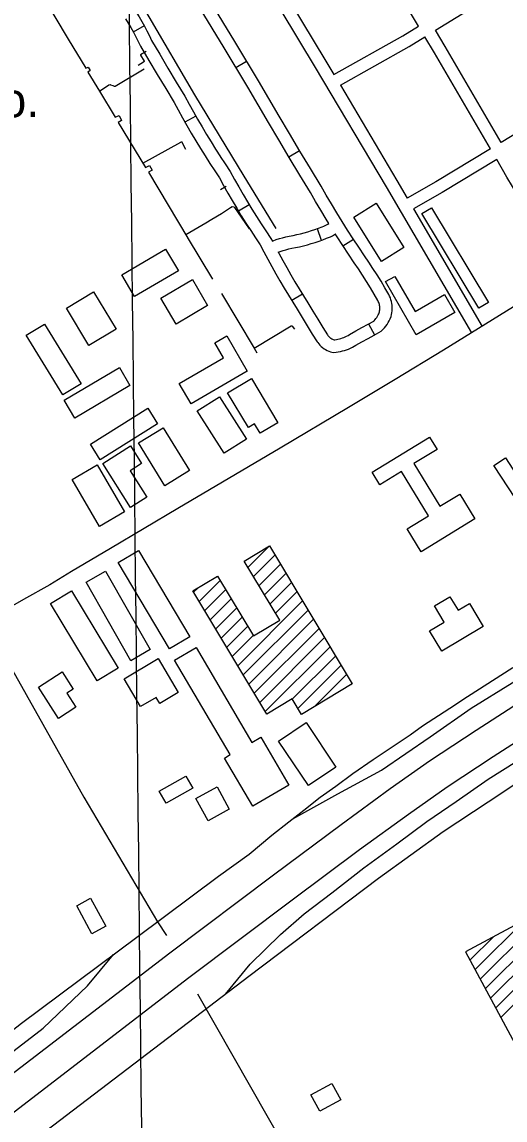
# Model space of a CAD drawing. Extents: x 3651524 to 3689615, y 505651 to 531377.
# Drawn here: x 3681868 to 3683030, y 512405 to 515048 of the extents above; entities that cross this region are included whole.
import ezdxf

# ---------------------------------------------------------------- set-up
doc = ezdxf.new("R2010")
doc.units = 0
for name, color, linetype in [('V-BLDG-IDEN', 7, 'Continuous'), ('V-BLDG-OTLN', 7, 'Continuous'), ('V-GRID-MAJR', 7, 'Continuous'), ('V-ROAD-CNTR', 7, 'Continuous'), ('V-UTIL-LINE', 7, 'Continuous')]:
    doc.layers.add(name, color=color, linetype=linetype)

msp = doc.modelspace()

# ---------------------------------------------------------------- linework, layer by layer
at = {"layer": 'V-BLDG-OTLN'}
for p, q in [((3682411.581, 513735.283), (3682463.258, 513786.959)), ((3682424.851, 513713.198), (3682476.528, 513764.874)), ((3682438.122, 513691.113), (3682489.799, 513742.789)), ((3682451.392, 513669.028), (3682503.069, 513720.705)), ((3682280.92, 513675.333), (3682291.755, 513686.168)), ((3682294.191, 513653.248), (3682344.862, 513703.92)), ((3682307.461, 513631.163), (3682358.133, 513681.835)), ((3682464.663, 513646.944), (3682516.339, 513698.62)), ((3682320.732, 513609.078), (3682371.403, 513659.75)), ((3682387.084, 513498.654), (3682542.88, 513654.45)), ((3682477.934, 513624.859), (3682529.61, 513676.535)), ((3682334.002, 513586.994), (3682384.674, 513637.665)), ((3682400.355, 513476.569), (3682556.15, 513632.365)), ((3682347.273, 513564.909), (3682397.944, 513615.58)), ((3682413.625, 513454.485), (3682569.421, 513610.28)), ((3682360.543, 513542.824), (3682411.215, 513593.495)), ((3682426.896, 513432.4), (3682582.691, 513588.195)), ((3682373.814, 513520.739), (3682424.485, 513571.41)), ((3682440.166, 513410.315), (3682595.961, 513566.11)), ((3682453.437, 513388.23), (3682609.232, 513544.025)), ((3682518.361, 513417.799), (3682622.502, 513521.94)), ((3682531.631, 513395.714), (3682635.772, 513499.855)), ((3682570.893, 513399.621), (3682649.043, 513477.77)), ((3682659.476, 513452.848), (3682662.313, 513455.685)), ((3682970.763, 512744.377), (3683153.872, 512927.486)), ((3682958.419, 512767.389), (3683077.604, 512886.573)), ((3682983.107, 512721.367), (3683172.028, 512910.287)), ((3682995.451, 512698.356), (3683184.372, 512887.276)), ((3683007.795, 512675.344), (3683196.716, 512864.264)), ((3682946.075, 512790.4), (3683001.336, 512845.661)), ((3683020.139, 512652.333), (3683209.06, 512841.253))]:
    msp.add_line(p, q, dxfattribs=at)
for points in [[(3682719.803, 514611.694), (3682786.393, 514504.704), (3682732.715, 514471.295), (3682666.125, 514578.285)], [(3682967.169, 514358.899), (3682829.745, 514586.479), (3682853.106, 514600.585), (3682990.526, 514373.002)], [(3682107.981, 514439.65), (3682213.498, 514501.288), (3682244.245, 514448.651), (3682138.729, 514387.013)], [(3682314.56, 514365.182), (3682238.697, 514320.694), (3682201.987, 514383.296), (3682277.849, 514427.784)], [(3682909.285, 514348.607), (3682816.369, 514295.167), (3682742.88, 514422.942), (3682764.894, 514435.603), (3682813.64, 514350.847), (3682884.543, 514391.626)], [(3682040.029, 514398.151), (3682094.203, 514308.453), (3682028.919, 514269.024), (3681974.745, 514358.722)], [(3681921.929, 514320.891), (3682010.143, 514177.329), (3681965.933, 514150.164), (3681877.72, 514293.726)], [(3682360.525, 514292.54), (3682409.987, 514207.038), (3682274.633, 514128.738), (3682246.377, 514177.584), (3682353.064, 514239.299), (3682331.858, 514275.958)], [(3682127.457, 514173.169), (3681995.007, 514094.635), (3681969.678, 514137.353), (3682102.128, 514215.887)], [(3682420.178, 514189.988), (3682483.798, 514083.486), (3682440.96, 514057.896), (3682427.513, 514080.407), (3682412.628, 514071.516), (3682362.457, 514155.511)], [(3682343.075, 514145.992), (3682407.922, 514043.7), (3682354.606, 514009.901), (3682289.759, 514112.193)], [(3682194.26, 514080.533), (3682056.384, 513994.313), (3682032.892, 514031.879), (3682170.767, 514118.1)], [(3682211.461, 513931.843), (3682148.097, 514034.634), (3682207.462, 514071.229), (3682270.825, 513968.438)], [(3682129.182, 513879.667), (3682062.347, 513985.172), (3682129.008, 514027.4), (3682155.815, 513985.083), (3682127.868, 513967.379), (3682167.896, 513904.192)], [(3682957.793, 513851.797), (3682828.313, 513773.022), (3682794.759, 513828.174), (3682846.373, 513859.576), (3682781.526, 513966.162), (3682728.887, 513934.136), (3682710.277, 513964.724), (3682848.47, 514048.802), (3682866.675, 514018.879), (3682810.862, 513984.923), (3682873.271, 513882.342), (3682921.396, 513911.621)], [(3683152.864, 513928.51), (3683072.567, 513875.597), (3683003.524, 513980.372), (3683031.254, 513998.645), (3683074.255, 513933.389), (3683126.823, 513968.029)], [(3682054.312, 513833.944), (3681988.449, 513946.628), (3682048.694, 513981.841), (3682114.557, 513869.157)], [(3682463.258, 513786.959), (3682662.813, 513454.853), (3682540.322, 513381.251), (3682517.903, 513418.561), (3682457.148, 513382.054), (3682279.011, 513678.51), (3682338.611, 513714.323), (3682425.129, 513570.339), (3682487.995, 513608.115), (3682402.475, 513750.435)], [(3682148.498, 513775.776), (3682271.764, 513568.454), (3682222.702, 513539.283), (3682099.435, 513746.605)], [(3682068.44, 513726.329), (3682176.566, 513537.281), (3682130.07, 513510.688), (3682021.945, 513699.736)], [(3681986.645, 513678.856), (3682098.97, 513492.541), (3682048.919, 513462.366), (3681936.593, 513648.68)], [(3682977.996, 513592.991), (3682877.918, 513533.346), (3682848.719, 513582.338), (3682883.698, 513603.186), (3682860.291, 513642.458), (3682897.566, 513664.675), (3682917.119, 513631.87), (3682944.941, 513648.452)], [(3682510.235, 513211.451), (3682423.252, 513160.253), (3682354.85, 513276.464), (3682368.647, 513284.585), (3682234.995, 513511.65), (3682286.617, 513542.035), (3682420.82, 513314.033), (3682442.383, 513326.725)], [(3682113.635, 513467.336), (3682195.181, 513515.55), (3682243.528, 513433.777), (3682199.612, 513407.811), (3682191.018, 513422.347), (3682153.387, 513400.099)], [(3681955.737, 513371.909), (3681907.539, 513447.021), (3681964.355, 513483.479), (3681990.907, 513442.1), (3681975.864, 513432.447), (3681997.51, 513398.714)], [(3682551.93, 513361.524), (3682623.471, 513254.299), (3682557.008, 513209.955), (3682485.467, 513317.179)], [(3682278.618, 513203.941), (3682214.614, 513167.65), (3682198.051, 513196.862), (3682262.055, 513233.152)], [(3682366.598, 513153.181), (3682315.688, 513125.337), (3682286.274, 513179.118), (3682337.184, 513206.962)], [(3682032.797, 512938.774), (3682069.344, 512871.552), (3682036.333, 512853.605), (3681999.787, 512920.828)], [(3683081.859, 512537.276), (3683307.261, 512658.189), (3683160.807, 512931.206), (3682935.404, 512810.293)], [(3682584.219, 512426.15), (3682562.623, 512465.508), (3682613.252, 512493.289), (3682634.848, 512453.931)]]:
    msp.add_lwpolyline(points, close=True, dxfattribs=at)
at = {"layer": 'V-GRID-MAJR'}
msp.add_spline([(3682167.533, 511346.632), (3682100.557, 517405.288), (3682033.561, 523465.877), (3681966.564, 529526.479), (3681966.543, 529528.398)], degree=3, dxfattribs=at)
at = {"layer": 'V-ROAD-CNTR'}
for p, q in [((3682162.02, 515038.168), (3682135.795, 515023.599)), ((3682382.787, 514938.108), (3682408.463, 514953.623)), ((3682286.185, 514821.398), (3682260.062, 514806.647)), ((3682510.144, 514723.078), (3682535.902, 514738.458)), ((3682414.859, 514607.747), (3682389.256, 514592.111)), ((3682578.031, 514550.565), (3682588.197, 514522.34)), ((3682640.332, 514508.941), (3682665.424, 514525.385)), ((3682542.598, 514393.092), (3682517.051, 514377.365)), ((3682701.624, 514321.075), (3682715.782, 514294.626))]:
    msp.add_line(p, q, dxfattribs=at)
for points in [[(3682076.618, 515766.965), (3682280.459, 515425.522), (3682573.697, 514937.995), (3682744.381, 514651.436), (3682949.615, 514300.019)], [(3682822.002, 515037.745), (3682675.077, 515283.907), (3682658.251, 515311.316)], [(3682456.596, 515190.887), (3682599.439, 514953.403), (3682618.661, 514921.131)], [(3682862.883, 515027.788), (3683026.852, 515129.41), (3683145.79, 515197.878)], [(3682606.464, 514562.526), (3682599.849, 514573.267), (3682586.971, 514594.621), (3682574.297, 514616.092), (3682561.941, 514637.477), (3682536.472, 514679.368), (3682511.068, 514721.53), (3682485.835, 514763.793), (3682460.768, 514806.159), (3682435.873, 514848.622), (3682411.226, 514891.046), (3682354.134, 514985.524), (3682296.867, 515080.037), (3682268.429, 515126.838)], [(3682320.006, 514707.363), (3682331.617, 514689.529), (3682343.061, 514672.356), (3682352.88, 514654.474), (3682363.263, 514636.076), (3682373.857, 514617.796), (3682384.658, 514599.64), (3682395.671, 514581.608), (3682406.889, 514563.706), (3682418.311, 514545.934), (3682429.939, 514528.294), (3682441.231, 514511.582), (3682450.012, 514494.653), (3682459.413, 514476.982), (3682469, 514459.406), (3682478.773, 514441.934), (3682488.726, 514424.566), (3682498.864, 514407.302), (3682509.181, 514390.149), (3682519.675, 514373.102), (3682530.205, 514356.4), (3682541.977, 514336.593), (3682554.086, 514316.67), (3682566.391, 514296.868), (3682578.215, 514278.247), (3682579.646, 514276.11), (3682581.899, 514273.162), (3682584.796, 514269.908), (3682587.924, 514266.88), (3682591.271, 514264.091), (3682594.821, 514261.557), (3682598.547, 514259.298), (3682602.429, 514257.322), (3682606.447, 514255.641), (3682610.573, 514254.266), (3682616.695, 514252.715), (3682623.956, 514253.337), (3682629.014, 514254.004), (3682634.039, 514254.901), (3682639.019, 514256.028), (3682643.943, 514257.381), (3682648.8, 514258.96), (3682653.579, 514260.76), (3682658.269, 514262.776), (3682662.86, 514265.003), (3682667.349, 514267.439), (3682671.259, 514269.802), (3682685.797, 514278.078), (3682700.522, 514286.291), (3682715.313, 514294.375), (3682732.135, 514303.38), (3682736.994, 514308.167), (3682740.402, 514311.934), (3682743.591, 514315.883), (3682746.551, 514320.007), (3682749.271, 514324.291), (3682751.749, 514328.723), (3682753.97, 514333.294), (3682756.211, 514338.657), (3682757.452, 514343.697), (3682758.25, 514348.135), (3682758.764, 514352.615), (3682758.991, 514357.124), (3682758.93, 514361.632), (3682758.585, 514366.126), (3682757.953, 514370.589), (3682757.04, 514375.007), (3682755.847, 514379.354), (3682754.382, 514383.617), (3682752.644, 514387.784), (3682750.639, 514391.842), (3682741.271, 514408.038), (3682731.863, 514423.771), (3682722.227, 514439.367), (3682712.365, 514454.817), (3682702.283, 514470.125), (3682692.07, 514485.148), (3682678.355, 514505.652), (3682664.842, 514526.272), (3682651.522, 514547.018), (3682638.395, 514567.888), (3682625.467, 514588.879), (3682612.735, 514609.993), (3682600.203, 514631.222), (3682587.749, 514652.775), (3682562.138, 514694.902), (3682536.796, 514736.962), (3682511.623, 514779.121), (3682486.618, 514821.383), (3682461.783, 514863.744), (3682437.036, 514906.34), (3682379.8, 515001.056), (3682322.515, 515095.599)], [(3682117.253, 515055.732), (3682123.669, 515045.012), (3682129.913, 515034.186), (3682135.982, 515023.261), (3682141.873, 515012.24), (3682147.584, 515001.126), (3682153.395, 514989.353), (3682173.368, 514954.988), (3682193.364, 514921.164), (3682213.616, 514887.491), (3682233.868, 514854.372), (3682243.743, 514835.998), (3682254.05, 514817.293), (3682264.552, 514798.697), (3682275.25, 514780.213), (3682286.141, 514761.839), (3682297.225, 514743.584), (3682308.5, 514725.446), (3682319.921, 514707.495)], [(3682144.373, 515068.837), (3682149.535, 515060.21), (3682156.021, 515048.966), (3682162.326, 515037.617), (3682168.445, 515026.168), (3682174.378, 515014.622), (3682179.845, 515003.547), (3682199.25, 514970.16), (3682219.132, 514936.528), (3682239.268, 514903.047), (3682259.898, 514869.31), (3682270.093, 514850.338), (3682280.25, 514831.909), (3682290.596, 514813.587), (3682301.136, 514795.375), (3682311.867, 514777.273), (3682322.787, 514759.288), (3682333.896, 514741.418), (3682345.233, 514723.599)], [(3682618.661, 514921.131), (3682784.199, 515014.316), (3682822.002, 515037.745)], [(3683020.875, 514758.116), (3682886.22, 514988.69), (3682862.883, 515027.788)], [(3682634.017, 514895.349), (3682799.465, 514988.484), (3682837.381, 515011.982)], [(3682995.191, 514742.607), (3682860.386, 514973.438), (3682837.381, 515011.982)], [(3683302.966, 514928.864), (3683172.024, 514849.396), (3683020.874, 514758.117)], [(3682634.017, 514895.349), (3682770.221, 514666.676), (3682795.109, 514624.062)], [(3682995.191, 514742.608), (3682863.567, 514663.121), (3682795.11, 514624.062)], [(3682345.148, 514723.731), (3682356.671, 514706.031), (3682368.739, 514687.922), (3682379.092, 514669.066), (3682389.305, 514650.97), (3682399.727, 514632.988), (3682410.352, 514615.128), (3682421.183, 514597.392), (3682432.219, 514579.782), (3682443.455, 514562.3), (3682454.893, 514544.948), (3682467.061, 514526.938), (3682470.375, 514520.549)], [(3683010.322, 514716.7), (3682878.757, 514637.249), (3682810.24, 514598.155)], [(3683347.7, 514156.2), (3683225.29, 514359.503), (3683034.883, 514674.643), (3683010.322, 514716.699)], [(3682810.239, 514598.156), (3682975.521, 514315.149)], [(3682470.334, 514520.629), (3682472.192, 514521.342), (3682479.748, 514523.997), (3682487.382, 514526.436), (3682495.077, 514528.653), (3682502.833, 514530.652), (3682510.688, 514532.438), (3682520.066, 514534.236), (3682528.988, 514536.15), (3682537.862, 514538.265), (3682546.685, 514540.576), (3682555.458, 514543.087), (3682564.173, 514545.791), (3682572.825, 514548.69), (3682581.407, 514551.781), (3682590.097, 514555.132), (3682593.918, 514556.593), (3682597.257, 514558.085), (3682600.508, 514559.759), (3682603.666, 514561.61), (3682606.054, 514563.192)], [(3682484.297, 514494.083), (3682485.825, 514491.21), (3682495.26, 514473.912), (3682504.879, 514456.716), (3682514.676, 514439.62), (3682524.654, 514422.63), (3682534.809, 514405.745), (3682545.139, 514388.966), (3682555.793, 514372.066), (3682567.691, 514352.047), (3682579.646, 514332.378), (3682591.795, 514312.826), (3682603.347, 514294.635), (3682604.054, 514293.578), (3682605.053, 514292.27), (3682606.46, 514290.69), (3682607.986, 514289.214), (3682609.615, 514287.857), (3682611.337, 514286.627), (3682613.149, 514285.528), (3682615.039, 514284.566), (3682616.993, 514283.749), (3682619.011, 514283.076), (3682619.167, 514283.037), (3682620.712, 514283.169), (3682624.416, 514283.658), (3682628.091, 514284.313), (3682631.729, 514285.136), (3682635.325, 514286.125), (3682638.872, 514287.278), (3682642.363, 514288.592), (3682645.791, 514290.066), (3682649.152, 514291.697), (3682652.429, 514293.475), (3682656.079, 514295.68), (3682671.069, 514304.214), (3682686.02, 514312.553), (3682701.039, 514320.763), (3682714.163, 514327.788), (3682715.326, 514328.933), (3682717.59, 514331.436), (3682719.715, 514334.067), (3682721.681, 514336.807), (3682723.495, 514339.663), (3682725.143, 514342.611), (3682726.616, 514345.642), (3682727.635, 514348.083), (3682728.094, 514349.945), (3682728.554, 514352.503), (3682728.85, 514355.083), (3682728.981, 514357.678), (3682728.946, 514360.28), (3682728.747, 514362.872), (3682728.383, 514365.445), (3682727.856, 514367.991), (3682727.167, 514370.5), (3682726.322, 514372.959), (3682725.324, 514375.354), (3682724.179, 514377.67), (3682715.411, 514392.828), (3682706.227, 514408.187), (3682696.821, 514423.411), (3682687.193, 514438.495), (3682677.349, 514453.441), (3682667.196, 514468.376), (3682653.341, 514489.09), (3682639.674, 514509.946), (3682626.202, 514530.926), (3682621.866, 514537.82)], [(3682484.425, 514493.842), (3682489.288, 514495.551), (3682496.102, 514497.728), (3682502.975, 514499.709), (3682509.903, 514501.494), (3682516.84, 514503.072), (3682526.036, 514504.834), (3682535.612, 514506.888), (3682545.142, 514509.159), (3682554.615, 514511.642), (3682564.032, 514514.337), (3682573.385, 514517.239), (3682582.673, 514520.35), (3682591.889, 514523.669), (3682600.853, 514527.126), (3682605.404, 514528.867), (3682610.253, 514531.033), (3682614.972, 514533.463), (3682619.548, 514536.146), (3682621.928, 514537.722)], [(3683050.561, 514362.078), (3682882.044, 514257.716), (3682765.907, 514187.391), (3682653.971, 514120.044), (3682489.397, 514022.127), (3682242.781, 513876.983), (3682081.174, 513780.805), (3681987.024, 513725.383), (3681934.641, 513693.08), (3681871.871, 513657.534), (3681740.647, 513583.457), (3681537.91, 513506.974), (3681253.841, 513395.146), (3680864.925, 513250.636), (3680381.087, 513062.828), (3679850.516, 512859.311)], [(3682519.7, 513130.32), (3682628.088, 513190.464), (3682732.875, 513246.902), (3682849.975, 513327.625), (3682949.039, 513396.423), (3683047.629, 513457.054), (3683111.374, 513498.294), (3683185.999, 513543.274), (3683265.817, 513589.505), (3683337.237, 513629.28), (3683392.847, 513657.879), (3683454.635, 513690.205), (3683518.994, 513722.726), (3683580.171, 513753.599), (3683629.876, 513777.755), (3683716.057, 513810.6)], [(3681778.449, 513604.796), (3682016.845, 513182.25), (3682194.31, 512882.577), (3682215.908, 512848.905)], [(3682357.808, 512708.467), (3682417.277, 512780.116), (3682490.104, 512851.324), (3682546.897, 512901.457), (3682613.342, 512951.613), (3682690.402, 513011.942), (3682769.696, 513069.555), (3682842.317, 513123.934), (3682912.975, 513171.626), (3682989.558, 513225.272), (3683058.99, 513268.754), (3683135.829, 513318.936), (3683194.632, 513357.195), (3683246.761, 513391.972), (3683302.837, 513432.203), (3683345.817, 513464.483), (3683397.199, 513501.485), (3683479.842, 513575.409)], [(3681563.45, 512400.825), (3681866.752, 512638.667), (3682144.15, 512845.013), (3682340.771, 512992.259), (3682414.88, 513045.404), (3682468.716, 513090.579), (3682509.717, 513122.606), (3682546.026, 513150.662), (3682585.542, 513182.438), (3682623.339, 513209.013), (3682664.097, 513239.058), (3682713.013, 513272.838), (3682801.954, 513332.454), (3682831.598, 513353.564), (3682897.32, 513396.047), (3682939.567, 513424.365), (3683049.271, 513494.428)], [(3683076.584, 513417.136), (3682960.676, 513342.356), (3682848.661, 513268.523), (3682754.09, 513202.045), (3682635.697, 513115.961), (3682473.072, 512994.783), (3682223.813, 512807.109), (3681760.631, 512452.017), (3681339.039, 512132.744), (3681021.401, 511890.417), (3680843.761, 511755.995), (3680766.497, 511698.292), (3680709.357, 511661.53), (3680643.498, 511617.796), (3680574.912, 511575.295), (3680510.813, 511539.286), (3680442.21, 511502.574), (3680387.728, 511475.405), (3680325.295, 511445.089), (3680254.772, 511414.071), (3680029.798, 511327.056)], [(3683116.543, 513353.348), (3683001.789, 513279.312), (3682891.023, 513206.302), (3682797.864, 513140.816), (3682680.314, 513055.346), (3682518.194, 512934.544), (3682269.344, 512747.178), (3681806.247, 512392.151), (3681384.583, 512072.824), (3681066.935, 511830.489), (3680888.988, 511695.836), (3680809.428, 511636.418), (3680750.537, 511598.528), (3680684.147, 511554.442), (3680613.183, 511510.468), (3680547.003, 511473.289), (3680476.766, 511435.703), (3680420.961, 511407.875), (3680356.894, 511376.765), (3680283.514, 511344.49), (3680244.458, 511329.385)], [(3680443.814, 511337.837), (3680510.798, 511370.672), (3680605.942, 511424.118), (3680703.059, 511480.29), (3680774.464, 511526.005), (3680888.6, 511604.74), (3681213.697, 511836.449), (3681633.354, 512156.991), (3682413.885, 512751.153), (3682725.855, 512987.284), (3682881.235, 513099.285), (3682989.697, 513171.077), (3683176.23, 513295.281)], [(3681141.545, 511982.075), (3681199.304, 512048.745), (3681262.003, 512112.008), (3681337.803, 512181.739), (3681401.265, 512237.084), (3681486.24, 512299.908), (3681557.625, 512353.789), (3681643.336, 512419.09), (3681768.33, 512510.475), (3681919.001, 512625.929), (3682025.16, 512727.907), (3682088.177, 512803.377)], [(3683059.512, 511359.917), (3682291.413, 512708.419)]]:
    msp.add_lwpolyline(points, dxfattribs=at)
at = {"layer": 'V-UTIL-LINE'}
for p, q in [((3682358.986, 514651.708), (3682345.412, 514644.233)), ((3682327.205, 514428.46), (3682265.786, 514530.014))]:
    msp.add_line(p, q, dxfattribs=at)
for points in [[(3681772.238, 515757.639), (3681773.868, 515756.553), (3681778.214, 515757.643), (3681792.743, 515765.8), (3681794.916, 515766.072), (3681797.906, 515764.172), (3681862.881, 515659.625), (3681911.547, 515577.89), (3681988.214, 515449.038), (3682067.468, 515316.522), (3682067.197, 515313.804), (3682033.797, 515293.009), (3682095.918, 515189.14), (3682172.997, 515059.883), (3682282.835, 514872.782), (3682401.777, 514676.86), (3682478.716, 514550.998)], [(3681707.593, 515460.355), (3681717.245, 515443.115), (3681800.564, 515303.824), (3681848.137, 515224.815), (3681914.601, 515114.712), (3681979.299, 515006.784), (3682021.435, 514936.325), (3682026.866, 514939.315), (3682032.031, 514930.628), (3682026.6, 514927.365), (3682054.281, 514881.209), (3682091.978, 514818.35), (3682101.618, 514822.702), (3682107.463, 514810.889), (3682099.453, 514806.134), (3682164.967, 514697.389), (3682174.472, 514702.149), (3682180.722, 514691.423), (3682172.172, 514686.123), (3682267.178, 514527.692)], [(3682166.81, 514977.007), (3682153.369, 514969.124), (3682152.826, 514967.901), (3682161.932, 514953.782), (3682162.204, 514952.562), (3682160.576, 514950.794), (3682147.542, 514943.319)], [(3682054.281, 514881.209), (3682077.222, 514896.43), (3682079.668, 514897.11), (3682081.173, 514896.651), (3682086.324, 514895.076), (3682089.854, 514893.585), (3682092.3, 514893.18), (3682161.807, 514935.313)], [(3682158.559, 514708.028), (3682249.887, 514758.86), (3682252.066, 514760.086), (3682261.196, 514741.847)], [(3682262.222, 514535.957), (3682310.008, 514564.5), (3682324.672, 514572.928), (3682347.886, 514587.198), (3682369.605, 514601.469), (3682373.951, 514603.371), (3682377.482, 514603.238), (3682379.519, 514601.067), (3682414.581, 514550.296)], [(3682348.259, 514394.363), (3682426.681, 514262.435), (3682433.073, 514251.683)], [(3682426.681, 514262.435), (3682515.466, 514316.393), (3682516.823, 514316.666), (3682518.318, 514315.443), (3682523.754, 514308.521)]]:
    msp.add_lwpolyline(points, dxfattribs=at)

# ---------------------------------------------------------------- texts
at = {"layer": 'V-BLDG-IDEN'}
msp.add_text('Oil Co.', height=82.9998, rotation=1.0368, dxfattribs=at).set_placement((3681570.362, 514813.477))

doc.saveas('drawing.dxf')
